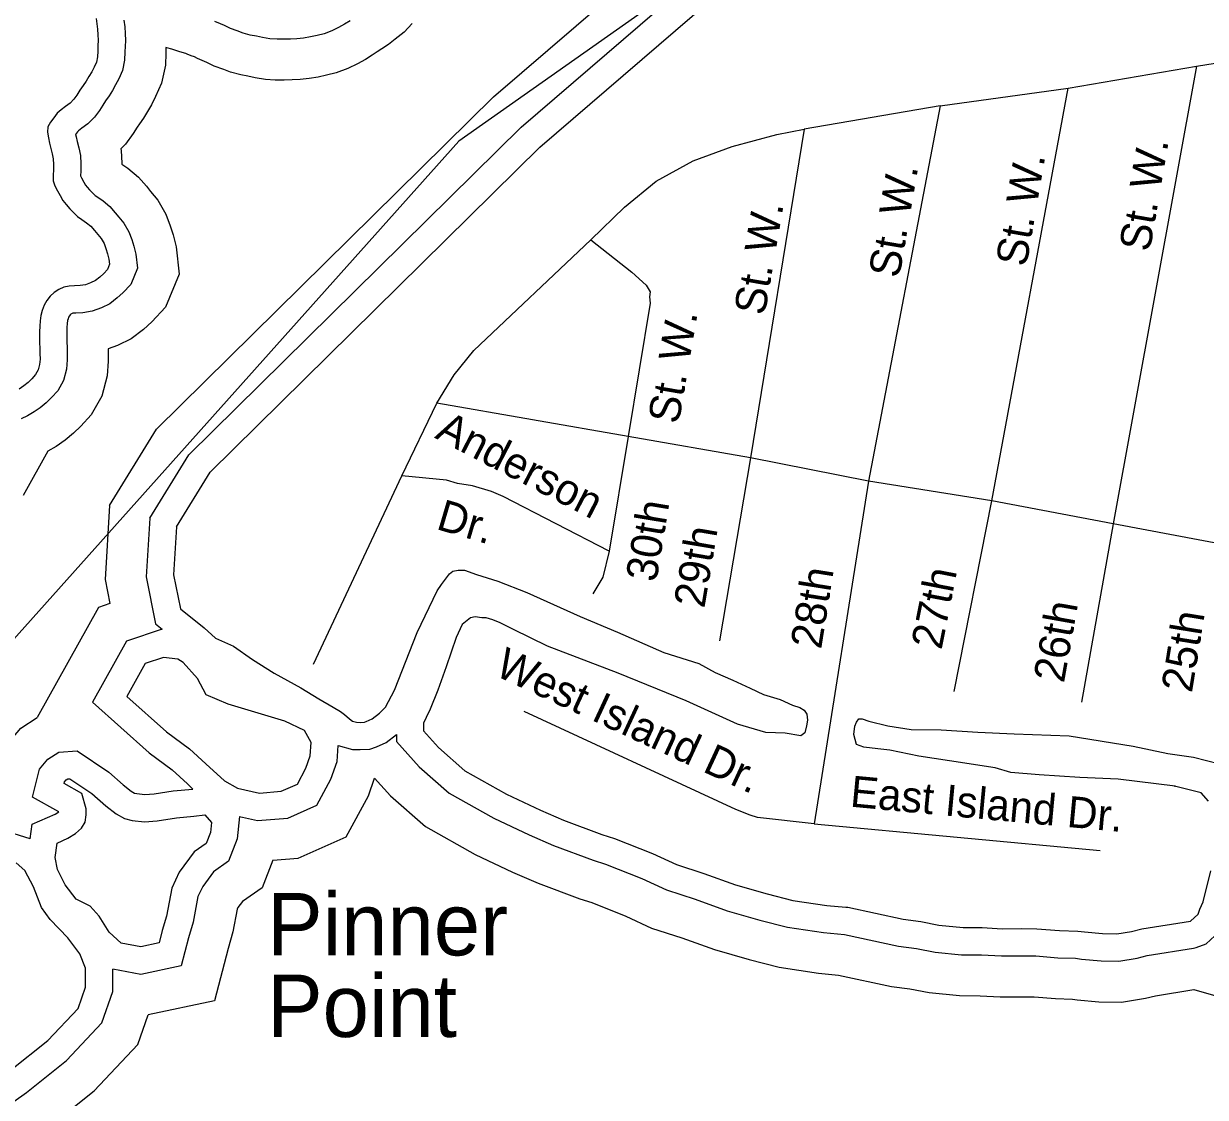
# Model space of a CAD drawing. Extents: x 2104537 to 2336408, y 34176 to 229611.
# Drawn here: x 2244134 to 2246979, y 62304 to 64888 of the extents above; entities that cross this region are included whole.
import ezdxf

# ---------------------------------------------------------------- set-up
doc = ezdxf.new("R2010")
doc.units = 0
for name, color, linetype in [('Exist Boundary Political City Limit New', 7, 'Continuous'), ('Exist Hydrographic Buffer Line', 7, 'Continuous'), ('Exist Hydrographic Creek Single Shore', 7, 'Continuous'), ('Exist Hydrographic Island Shore', 7, 'Continuous'), ('Exist Hydrographic Point Label', 7, 'Continuous'), ('Exist Road Non-System Type 51', 7, 'Continuous'), ('Exist Road Non-System Type 51 Label', 7, 'Continuous'), ('Map Preparation Boundary City Limit Buffer Line', 7, 'Continuous')]:
    doc.layers.add(name, color=color, linetype=linetype)

msp = doc.modelspace()

# ---------------------------------------------------------------- linework, layer by layer
at = {"layer": 'Exist Boundary Political City Limit New'}
msp.add_lwpolyline([(2261155.2, 65179), (2258373.2, 65549.8), (2251574, 66147.3), (2246263.2, 65366.5), (2245182, 64604.8), (2243496, 62719.6), (2238532.8, 63328.9), (2238594.8, 62205.4), (2237966, 61967.4), (2236790.8, 62196.9), (2235826, 62136.6), (2235124, 61770.7), (2233771.8, 61693.2), (2233216, 61912.8), (2232845.8, 62153.9), (2232578.5, 62214.1), (2232285.8, 62205.5), (2231885.5, 61981.8), (2231760.8, 61619.6)], dxfattribs=at)
at = {"layer": 'Exist Hydrographic Buffer Line'}
for points in [[(2244341.1, 63728), (2244454.3, 63911.5), (2245265.2, 64711.1), (2245725.6, 65107.7), (2246060.3, 65319.4), (2246416.4, 65434.6), (2247570.8, 65495.4), (2248071.8, 65571.9), (2249561.2, 65910.8), (2251054.7, 66133.5), (2251842, 66189.2), (2253933.5, 65950.5)], [(2244437.9, 63697.4), (2244531.9, 63849.7), (2245332, 64638.7), (2245784.3, 65028.4), (2246102.4, 65229.6), (2246434.4, 65337), (2247580.9, 65397.4), (2248090.2, 65475.2), (2249579.4, 65814), (2251065.5, 66035.6), (2251839.9, 66090.4), (2254460.6, 65791.3)], [(2244375.6, 64895.8), (2244377.7, 64880), (2244378.6, 64863.7), (2244379.1, 64847.2), (2244378.5, 64832.5), (2244378.2, 64819.4), (2244377.4, 64799.7), (2244372.3, 64774.9), (2244363.1, 64754.7), (2244355.7, 64740.1), (2244347.8, 64726.9), (2244339.8, 64713.6), (2244331.6, 64701.8), (2244325.1, 64691.7), (2244316.9, 64678.7), (2244304.7, 64662.4), (2244289, 64646.7)], [(2245069.8, 64888.2), (2245049.9, 64866.9), (2245028.7, 64849.9), (2245012.4, 64837.7), (2244996.3, 64826.9), (2244985.3, 64819.9), (2244973.4, 64812), (2244956.8, 64801.6), (2244937.6, 64790.8), (2244914.8, 64780), (2244886.8, 64769.2), (2244863.1, 64763.5), (2244843.5, 64759), (2244821.2, 64755.4), (2244800, 64753.1), (2244780.5, 64752), (2244761.2, 64751.4), (2244739.9, 64751.9), (2244716.6, 64753.5), (2244691.5, 64757.1), (2244674.2, 64760.9), (2244657.2, 64764.3), (2244632.4, 64771.2), (2244615.8, 64777.2), (2244593, 64784.9), (2244575.5, 64794.1), (2244569.4, 64796.7), (2244553.1, 64803.6), (2244545.5, 64807.4), (2244537.4, 64810.3), (2244527.8, 64814.5), (2244525, 64815.4), (2244510.2, 64819.6), (2244498.3, 64823.9), (2244491.3, 64825.9), (2244478.9, 64829.4), (2244476.9, 64829.9), (2244476.8, 64829.4), (2244476.6, 64816.4), (2244475.4, 64787.6), (2244466.5, 64744.2), (2244451.8, 64712), (2244441.9, 64692.5), (2244432.3, 64676.4), (2244422.6, 64660.2), (2244413.2, 64646.7), (2244407.9, 64638.6), (2244398.1, 64623), (2244379.2, 64597.7), (2244368, 64586.5)], [(2244920.1, 64894.7), (2244906.7, 64886.4), (2244892.3, 64878.3), (2244876, 64870.5), (2244857.4, 64863.4), (2244840.4, 64859.3), (2244824.7, 64855.7), (2244808.1, 64853), (2244791.9, 64851.3), (2244776.2, 64850.4), (2244760.6, 64849.9), (2244744.2, 64850.2), (2244727.1, 64851.4), (2244709.2, 64854), (2244694.4, 64857.2), (2244679.9, 64860.1), (2244662.4, 64865), (2244648.3, 64870.1), (2244631.8, 64875.7), (2244617.8, 64883), (2244608.1, 64887.2), (2244594.4, 64893)], [(2244289, 64646.7), (2244274.7, 64636), (2244266.7, 64630), (2244264.1, 64627.6), (2244259.2, 64621.1), (2244259.2, 64621), (2244260.4, 64615.1), (2244263.4, 64604), (2244267.3, 64588.7), (2244270.9, 64570.2), (2244272, 64550.1), (2244271.7, 64532.9), (2244270.9, 64521.4), (2244270.9, 64521.4), (2244273.6, 64516.3), (2244279.2, 64505.9), (2244283, 64499.3), (2244287.1, 64494.2), (2244293, 64487.4), (2244300.3, 64480.3), (2244306.5, 64474.3), (2244312.7, 64469.9), (2244325.3, 64461), (2244341.8, 64447.5), (2244354.7, 64432.7), (2244363.8, 64421.8), (2244375.4, 64407.3), (2244387.1, 64386.9), (2244394.3, 64368.2), (2244399.5, 64352), (2244404.4, 64332.6), (2244408.3, 64299), (2244392, 64259.9), (2244373.3, 64239.9), (2244359.7, 64227.4), (2244341.4, 64213.6), (2244321.3, 64203.8), (2244299.6, 64195.7), (2244277, 64192), (2244259.7, 64191.1), (2244252.5, 64190.9), (2244250.8, 64190), (2244247.8, 64188.1), (2244246.6, 64187), (2244244.8, 64184.6), (2244242.6, 64180.9), (2244241.1, 64177.1), (2244240, 64173.1), (2244239.2, 64166.1), (2244238.5, 64156.3), (2244238.3, 64145.6), (2244238.4, 64133.3), (2244238.4, 64121), (2244238.8, 64108.7), (2244239.3, 64094.8), (2244239.3, 64078.4), (2244237.8, 64056.4), (2244230.4, 64029.1), (2244216.4, 64004.3), (2244201.3, 63987.6), (2244188.6, 63975.4), (2244174.2, 63963.3), (2244159.4, 63953.1), (2244143.6, 63943.6), (2244128.5, 63936.2)], [(2244368, 64586.5), (2244368.8, 64582.5), (2244370.5, 64551.9), (2244370.4, 64549.6), (2244384.8, 64539.5), (2244410.6, 64518.5), (2244429.7, 64496.4), (2244440, 64484), (2244457, 64462.9), (2244476.3, 64429.2), (2244487.2, 64400.8), (2244494.1, 64379.2), (2244501.4, 64350.4), (2244509, 64284.8), (2244476, 64205.7), (2244442.8, 64170.2), (2244422.9, 64151.7), (2244393, 64129.3), (2244360.2, 64113.2), (2244337.4, 64104.7), (2244337.7, 64096.6), (2244337.8, 64075.2), (2244335.4, 64040), (2244322.2, 63991.3), (2244296.7, 63946.4), (2244272.1, 63919.1), (2244254.4, 63902.1), (2244233.9, 63884.9), (2244212.8, 63870.3), (2244192.9, 63858.4), (2244133.4, 63752.2)], [(2244341.1, 63728), (2244330.3, 63549.8), (2244341.8, 63492)], [(2244437.9, 63697.4), (2244429.3, 63556.6), (2244451.9, 63443.5), (2244468.1, 63430.4)], [(2244341.8, 63492), (2244314.3, 63482.8), (2244167, 63217.8)], [(2244468.1, 63430.4), (2244381.8, 63401.6), (2244300.1, 63254.6)], [(2244300.1, 63254.6), (2244436.4, 63132.6), (2244491.4, 63091.8), (2244528.4, 63058.1), (2244541.9, 63045.7)], [(2244058.9, 63043.2), (2244082.4, 63139.4), (2244127.3, 63192.5), (2244167, 63217.8)], [(2244891.5, 63150.1), (2244925.7, 63140.9), (2244944.6, 63140.5), (2244967.6, 63141.4), (2244983.8, 63147.3), (2245006.9, 63157.8), (2245031.6, 63176.7)], [(2245031.6, 63176.7), (2245031.9, 63160.4), (2245086.4, 63099.1), (2245158.5, 63035.9), (2245266.4, 62975.3), (2245351.1, 62935.2), (2245409.6, 62910.1), (2245504.9, 62874.4), (2245534.4, 62865.1), (2245622.3, 62830.4), (2245681.9, 62802.9), (2245750.6, 62780.4), (2245827.7, 62752.9), (2245906.5, 62730.3), (2245972.6, 62713.3), (2246059.6, 62700.1), (2246109.8, 62695.6), (2246110, 62695.6), (2246240.2, 62667.6), (2246283.1, 62661.7), (2246328, 62653.4), (2246392, 62646.8), (2246439.6, 62646.6), (2246487.6, 62644), (2246535.6, 62644.1), (2246570.6, 62644), (2246623.6, 62639.8)], [(2244653.6, 62979.4), (2244697.2, 62969.8), (2244770.4, 62975.9), (2244840.1, 63006.7), (2244874, 63069.3), (2244888.7, 63112.2), (2244891.5, 63150.1)], [(2244156, 63025.8), (2244172.5, 63093.6), (2244192.8, 63117.5), (2244219.2, 63134.4), (2244263.5, 63137.3), (2244339, 63086.6), (2244374, 63055.5), (2244392.9, 63040.7), (2244401.4, 63036.1), (2244406.8, 63034.6), (2244426.1, 63032.9), (2244448.5, 63034.4), (2244494.5, 63041.1), (2244541.9, 63045.7)], [(2244733.8, 62874.1), (2244795.1, 62879.2), (2244910.6, 62930.3), (2244964.4, 63029.5), (2244978.9, 63071.8)], [(2244978.9, 63071.8), (2245016.9, 63029.1), (2245101.3, 62955.1), (2245221.2, 62887.8), (2245310.6, 62845.5), (2245372.9, 62818.8), (2245472.8, 62781.3), (2245501.5, 62772.3), (2245583.6, 62739.9), (2245645.8, 62711.2), (2245718.7, 62687.3), (2245797.5, 62659.2), (2245880.7, 62635.3), (2245953, 62616.7), (2246047.8, 62602.4), (2246095.3, 62598), (2246223.2, 62570.5), (2246267.5, 62564.5), (2246314, 62555.9), (2246386.7, 62548.4), (2246436.7, 62548.2), (2246485.1, 62545.6), (2246535.6, 62545.7), (2246566.6, 62545.6), (2246618, 62541.5)], [(2244150.1, 62926.2), (2244155.1, 62961), (2244210.3, 62985.5), (2244218.8, 62990.7), (2244218.7, 62991), (2244156, 63025.8)], [(2244653.6, 62979.4), (2244648.3, 62926.1), (2244627.7, 62871.7), (2244591.2, 62846.7), (2244565.3, 62811.5), (2244553.7, 62786.9), (2244542.1, 62724.9), (2244531.3, 62687.8), (2244513.8, 62619.8), (2244416.6, 62599), (2244348.6, 62612.2)], [(2244150.1, 62926.2), (2244083.7, 62946.5), (2243998.1, 62939.5), (2243937.3, 62895.9), (2243898.7, 62848.7), (2243843.9, 62785.6), (2243772.6, 62730.2), (2243660.7, 62636.9), (2243618.2, 62586.5), (2243578, 62557.7)], [(2244733.8, 62874.1), (2244708.8, 62808), (2244660.7, 62775), (2244650.2, 62760.8), (2244648.1, 62756.3), (2244638, 62702.1), (2244626.3, 62661.8), (2244594, 62536.2), (2244433.7, 62502)], [(2246950.3, 62662.6), (2246956.7, 62664.5), (2246980.2, 62673.4), (2247001.6, 62692.7)], [(2246623.6, 62639.8), (2246666.3, 62638.3), (2246680.7, 62636.6), (2246727.5, 62632.2), (2246770, 62631.4), (2246814.4, 62638.6), (2246838.7, 62644.7), (2246950.3, 62662.6)], [(2243419.4, 62202), (2243443.3, 62151.4), (2243489.2, 62077.1), (2243554.6, 62029.6), (2243618.3, 62019.5), (2243692, 62021.9), (2243794.4, 62076.1), (2243852.4, 62132.2), (2243935, 62179.8), (2244054.8, 62254.7), (2244141.1, 62315.6), (2244237.3, 62392.2), (2244322.8, 62482.9), (2244349, 62558.2), (2244348.6, 62612.2)], [(2246618, 62541.5), (2246658.7, 62540.1), (2246670.2, 62538.7), (2246721.9, 62533.9), (2246777.1, 62532.8), (2246834.4, 62542.2), (2246858.5, 62548.2), (2246951, 62563)], [(2246951, 62563), (2247112.6, 62516.5)], [(2243851.5, 61994.4), (2243912.1, 62053), (2243985.7, 62095.3), (2244109.3, 62172.7), (2244200.2, 62236.9), (2244304.1, 62319.6), (2244408.8, 62430.7), (2244433.7, 62502)]]:
    msp.add_lwpolyline(points, dxfattribs=at)
at = {"layer": 'Exist Hydrographic Creek Single Shore'}
for points in [[(2244502.4, 63676.9), (2244583.6, 63808.5), (2245376.5, 64590.4), (2245823.5, 64975.5), (2246130.5, 65169.7), (2246446.5, 65271.9), (2247587.6, 65332), (2248102.5, 65410.7), (2249591.5, 65749.5), (2251072.6, 65970.3), (2251838.5, 66024.5), (2254453.1, 65726.1)], [(2244308.9, 64899.6), (2244310.6, 64887.1), (2244312.3, 64874), (2244313.1, 64860.8), (2244313.5, 64847.7), (2244312.9, 64834.6), (2244312.6, 64821.5), (2244312, 64807.7), (2244309.5, 64795.3), (2244304, 64783.2), (2244298.2, 64771.9), (2244291.4, 64760.5), (2244284.7, 64749.2), (2244277.2, 64738.5), (2244269.8, 64727.2), (2244262.7, 64715.8), (2244255, 64705.5), (2244245.9, 64696.4)], [(2244245.9, 64696.4), (2244235.3, 64688.5), (2244224.6, 64680.5), (2244215.3, 64671.8), (2244207.2, 64661.1), (2244199.1, 64650.8), (2244192.7, 64639.4), (2244191.4, 64626.3), (2244193.8, 64613.1), (2244196.5, 64600), (2244199.9, 64587.4), (2244203.2, 64574.2), (2244205.6, 64562.1), (2244206.3, 64548.9), (2244206.1, 64535.8), (2244205.2, 64522.7), (2244205.6, 64509.6), (2244209.6, 64497), (2244215.6, 64485.4), (2244222, 64473.8), (2244228.6, 64462.2), (2244236.6, 64452.2), (2244245.3, 64442.2), (2244254.6, 64433.2), (2244264.3, 64423.8), (2244274.7, 64416.4), (2244285.7, 64408.6), (2244296, 64400.2), (2244304.7, 64390.2), (2244313, 64380.2), (2244321, 64370.2), (2244327.7, 64358.6), (2244332.4, 64346.4), (2244336.4, 64333.8), (2244339.7, 64320.7), (2244341.1, 64308.5), (2244336, 64296.1), (2244326.9, 64286.5), (2244317.6, 64277.8), (2244306.9, 64269.8), (2244295.3, 64264.1), (2244282.8, 64259.4), (2244270, 64257.4), (2244256.8, 64256.6), (2244243.7, 64256.2), (2244230.8, 64253.2), (2244218.9, 64247.5), (2244208, 64240.5), (2244197.9, 64231.5), (2244190.2, 64221.2), (2244183.4, 64209.8), (2244178.6, 64197.5), (2244175.4, 64185.4), (2244173.8, 64172.3), (2244172.9, 64159.2), (2244172.7, 64146.1), (2244172.8, 64132.9), (2244172.8, 64119.8), (2244173.2, 64106.7), (2244173.6, 64093.6), (2244173.7, 64080.4), (2244172.8, 64067.3), (2244169.3, 64054.3), (2244162.8, 64042.9), (2244154.1, 64033.2), (2244144.8, 64024.2), (2244134.4, 64015.6), (2244123.8, 64008.2)], [(2244502.4, 63676.9), (2244495.3, 63561.1), (2244511.6, 63479.5), (2244568.6, 63433.3), (2244595.8, 63408.9), (2244639.4, 63389.1), (2244685.3, 63357.1), (2244737.2, 63324.9), (2244801.2, 63289.2), (2244844.9, 63262.8), (2244879, 63242.5), (2244896.8, 63232.3), (2244906.9, 63224.9), (2244918.8, 63214.8), (2244925.9, 63208.8), (2244935.1, 63206.3), (2244943.9, 63206.1), (2244954.7, 63206.6), (2244959, 63208.1), (2244972.9, 63214.4), (2244990.9, 63228.2), (2245005, 63242.7), (2245027.1, 63283.9), (2245081.6, 63422.3), (2245129.8, 63522.4), (2245139.9, 63537.6), (2245151.7, 63553.8), (2245159.7, 63563.5), (2245167.7, 63569.9), (2245179.9, 63572.3), (2245195.7, 63572), (2245224, 63561.6), (2245275.9, 63545.8), (2245345.6, 63518.9), (2245473.7, 63460.7), (2245563.5, 63422.9), (2245675.4, 63374.1), (2245759.2, 63347.9), (2245799.1, 63325.8), (2245841.1, 63307.6), (2245883.1, 63288.1), (2245914.9, 63273.4), (2245955, 63261.2), (2245985, 63247.5), (2246002.9, 63241.5), (2246012.9, 63235.5), (2246019, 63225.5), (2246021, 63211.7), (2246018.8, 63197.6), (2246014.8, 63181.3), (2246004.9, 63173.3), (2245966.9, 63179.9), (2245920.7, 63181.5), (2245852.9, 63201.8), (2245729, 63258.3), (2245565.2, 63324.4), (2245395.2, 63389.4), (2245313.3, 63429.3), (2245281.5, 63445.7), (2245263.6, 63453.2), (2245247.6, 63457.8), (2245237.4, 63458), (2245221.4, 63460), (2245209.5, 63457.6), (2245189.6, 63441.5), (2245175.5, 63410), (2245151.5, 63339.9), (2245131.1, 63283.6), (2245112.8, 63238), (2245102.9, 63217.8), (2245096.7, 63203.8), (2245097, 63185.8), (2245132.7, 63145.7), (2245196.6, 63089.7), (2245296.5, 63033.7), (2245378.1, 62995), (2245434.1, 62971), (2245526.3, 62936.4), (2245556.3, 62927), (2245648.1, 62890.8), (2245706, 62864.1), (2245771.8, 62842.5), (2245847.7, 62815.4), (2245923.7, 62793.6), (2245985.8, 62777.7), (2246067.5, 62765.3), (2246113.4, 62761.1), (2246117.7, 62761), (2246251.6, 62732.2), (2246293.5, 62726.5), (2246337.3, 62718.4), (2246395.6, 62712.4), (2246441.5, 62712.2), (2246489.3, 62709.6), (2246535.6, 62709.7), (2246573.3, 62709.6), (2246627.4, 62705.3)], [(2246986, 63016.6), (2246968.3, 63036.7), (2246904.3, 63052.7), (2246906.3, 63052.6), (2246768.5, 63069.4), (2246676.4, 63073.4), (2246578.5, 63079.6), (2246510.3, 63085.8), (2246472.5, 63096.4), (2246362.6, 63113.9), (2246288.7, 63124.5), (2246219.1, 63139), (2246190.6, 63142.8), (2246156.6, 63146.7), (2246138.6, 63152.7), (2246132.9, 63176.7), (2246134.9, 63197), (2246139, 63206.8), (2246144.7, 63214.9), (2246152.9, 63214.7), (2246168.9, 63208.8), (2246214, 63198.1), (2246270.9, 63188.8), (2246342.7, 63188.1), (2246430.8, 63182.5), (2246518.7, 63178.2), (2246650.8, 63173.3), (2246804.5, 63149.1), (2246888.5, 63131), (2246950.3, 63122.3), (2247012.3, 63106.3)], [(2246942.5, 62727.7), (2246961.4, 62744.8), (2246965.6, 62756.2), (2246973.5, 62774.1), (2246991.6, 62848.6)], [(2246627.4, 62705.3), (2246671.3, 62703.8), (2246687.6, 62701.9), (2246731.2, 62697.7), (2246765.3, 62697.1), (2246801.2, 62703), (2246825.6, 62709.1), (2246942.5, 62727.7)]]:
    msp.add_lwpolyline(points, dxfattribs=at)
at = {"layer": 'Exist Hydrographic Island Shore'}
for points in [[(2244382.9, 63268.5), (2244477.8, 63183.5), (2244533.2, 63142.6), (2244572.7, 63106.5), (2244617.6, 63065.3), (2244649.1, 63047.6), (2244701.6, 63036), (2244753.9, 63040.4), (2244793.1, 63057.7), (2244813.7, 63095.8), (2244823.9, 63125.5), (2244826.3, 63157.6), (2244810.3, 63186.4), (2244763, 63208.9), (2244626.5, 63249.8), (2244574, 63272.1), (2244552.7, 63311.5), (2244518.3, 63350.4), (2244505.2, 63358), (2244471.1, 63362.2), (2244426.7, 63347.4), (2244382.9, 63268.5)], [(2244231.6, 63058.9), (2244232.6, 63063), (2244236.4, 63067.6), (2244240.3, 63070), (2244245.5, 63070.4), (2244298.7, 63034.7), (2244332, 63005.1), (2244356.8, 62985.7), (2244376.7, 62974.8), (2244395.1, 62969.7), (2244425.4, 62967.1), (2244455.3, 62969.1), (2244502.4, 62976), (2244544.3, 62980), (2244570.4, 62983.5), (2244586.3, 62965.4), (2244583.9, 62941.2), (2244573.6, 62914.2), (2244545, 62894.6), (2244508.7, 62845.3), (2244490.7, 62807.3), (2244478.2, 62740.1), (2244468, 62705.1), (2244460.4, 62675.5), (2244416, 62666), (2244368.8, 62675.1), (2244339.8, 62700.9), (2244315.9, 62740.1), (2244294.7, 62763.5), (2244260.5, 62781), (2244234.1, 62814.9), (2244215.4, 62851.7), (2244210, 62880.9), (2244214.9, 62915.7), (2244241, 62927.3), (2244259.2, 62938.6), (2244273.2, 62951.7), (2244282.6, 62966), (2244285.1, 62983.9), (2244284.9, 62998.2), (2244274.1, 63035.2), (2244231.6, 63058.9)], [(2244101.7, 62368.1), (2244192.8, 62440.6), (2244265.4, 62517.8), (2244283.3, 62569.1), (2244283, 62614.5), (2244269.6, 62648.7), (2244240.5, 62687.8), (2244198.2, 62731.9), (2244177, 62760.5), (2244158.3, 62810.7), (2244137, 62850), (2244115.9, 62868)]]:
    msp.add_lwpolyline(points, dxfattribs=at)
at = {"layer": 'Exist Road Non-System Type 51'}
for p, q in [((2246957.7, 64785.1), (2247285.1, 64839.8)), ((2246648.3, 64732.6), (2246957.7, 64785.1)), ((2246957.7, 64785.1), (2246756.7, 63683.7)), ((2246340.7, 64690), (2246648.3, 64732.6)), ((2246464.5, 63739.2), (2246648.3, 64732.6)), ((2246340.7, 64690), (2246013.2, 64633.3)), ((2246340.7, 64690), (2246168.2, 63786.9)), ((2246013.2, 64633.3), (2245883.9, 63842.5)), ((2245044.2, 63799.6), (2245128.9, 63974.2)), ((2245589.3, 63894.1), (2245128.9, 63974.2)), ((2245589.3, 63894.1), (2245543.6, 63617.8)), ((2245883.9, 63842.5), (2245589.3, 63894.1)), ((2245883.9, 63842.5), (2245809.5, 63402.1)), ((2246168.2, 63786.9), (2245883.9, 63842.5)), ((2244832.1, 63346.1), (2245044.2, 63799.6)), ((2246168.2, 63786.9), (2246036.9, 62962)), ((2246464.5, 63739.2), (2246168.2, 63786.9)), ((2246374.3, 63280.7), (2246464.5, 63739.2)), ((2246756.7, 63683.7), (2246464.5, 63739.2)), ((2246756.7, 63683.7), (2246680.2, 63255.1)), ((2247053.2, 63628.2), (2246756.7, 63683.7)), ((2246036.9, 62962), (2246725.2, 62897.6))]:
    msp.add_line(p, q, dxfattribs=at)
for points in [[(2245499.6, 64367.3), (2245580.9, 64445.7), (2245656.5, 64508.6), (2245746, 64557.1), (2245839.6, 64592), (2245947.4, 64620.8), (2246013.2, 64633.3)], [(2245128.9, 63974.2), (2245170.3, 64042.6), (2245218, 64101), (2245499.6, 64367.3)], [(2245499.6, 64367.3), (2245598.2, 64289.9), (2245632.4, 64258.4), (2245642.6, 64242.5), (2245640.7, 64230.4), (2245642.7, 64214.6), (2245589.3, 63894.1)], [(2245543.6, 63617.8), (2245288.6, 63749.7), (2245260.7, 63761.3), (2245214.3, 63775), (2245178.4, 63780.6), (2245152.3, 63788.7), (2245044.2, 63799.6)], [(2245543.6, 63617.8), (2245528.3, 63555.8), (2245504.6, 63515.5)], [(2246036.9, 62962), (2245900.7, 62976.8), (2245882.8, 62982.7), (2245848.6, 62996.5), (2245338.7, 63232.3)]]:
    msp.add_lwpolyline(points, dxfattribs=at)
at = {"layer": 'Map Preparation Boundary City Limit Buffer Line'}
msp.add_lwpolyline([(2261155.2, 65179), (2258373.2, 65549.8), (2251574, 66147.3), (2246263.2, 65366.5), (2245182, 64604.8), (2243496, 62719.6), (2238532.8, 63328.9), (2238594.8, 62205.4), (2237966, 61967.4), (2236790.8, 62196.9), (2235826, 62136.6), (2235124, 61770.7), (2233771.8, 61693.2), (2233216, 61912.8), (2232845.8, 62153.9), (2232578.5, 62214.1), (2232285.8, 62205.5), (2231885.5, 61981.8), (2231760.8, 61619.6)], dxfattribs=at)

# ---------------------------------------------------------------- texts
at = {"layer": 'Exist Hydrographic Point Label'}
for s, p in [('Pinner', (2244720.1, 62645.3)), ('Point', (2244720.1, 62449))]:
    msp.add_text(s, height=150, dxfattribs=at).set_placement(p)
at = {"layer": 'Exist Road Non-System Type 51 Label'}
for s, rotation, p in [('St. W.', 80.2793, (2246844.6, 64336.4)), ('St. W.', 80.2793, (2246547.6, 64300.4)), ('St. W.', 80.2793, (2246241.6, 64273.4)), ('St. W.', 80.2793, (2245917.7, 64183.3)), ('St. W.', 80.2793, (2245710.7, 63922.1)), ('Anderson', 332.6554, (2245121.6, 63891.4)), ('Dr.', 343.5419, (2245124.7, 63672)), ('30th', 80.6168, (2245657, 63541.9)), ('29th', 80.4116, (2245772.6, 63479)), ('28th', 80.9533, (2246053.7, 63380.5)), ('27th', 78.8746, (2246343.5, 63378.9)), ('26th', 79.8836, (2246638.1, 63299.1)), ('25th', 80.7747, (2246946.1, 63275.5)), ('West Island Dr.', 335.1777, (2245265.1, 63320.6)), ('East Island Dr.', 354.6547, (2246121.9, 63003.5))]:
    msp.add_text(s, height=75, rotation=rotation, dxfattribs=at).set_placement(p)

doc.saveas('drawing.dxf')
